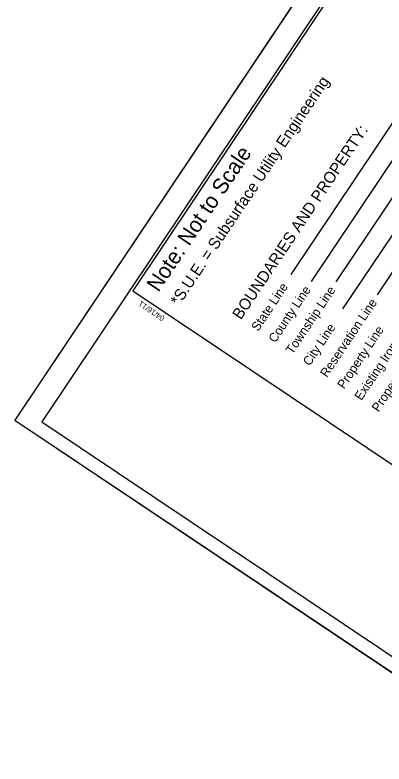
# Model space of a CAD drawing. Extents: x 1715610 to 1720914, y 798298 to 802505.
# Drawn here: x 1717996 to 1718352, y 799237 to 799960 of the extents above; entities that cross this region are included whole.
import ezdxf

# ---------------------------------------------------------------- set-up
doc = ezdxf.new("R2010")
doc.units = 0
for name, color, linetype in [('Sheet Cutting Line CELL', 7, 'Continuous'), ('Sheet Plot Border Inside CELL', 7, 'Continuous'), ('Sheet Plot Border Outside CELL', 7, 'Continuous'), ('Sheet Summary Guardrail CELL', 7, 'Continuous'), ('Sheet Symbology CELL', 7, 'Continuous')]:
    doc.layers.add(name, color=color, linetype=linetype)

msp = doc.modelspace()

# ---------------------------------------------------------------- linework, layer by layer
at = {"layer": 'Sheet Cutting Line CELL'}
for p, q in [((1718932.4, 800968.75), (1717995.72, 799569.29)), ((1717995.72, 799569.29), (1718909.86, 798957.44))]:
    msp.add_line(p, q, dxfattribs=at)
at = {"layer": 'Sheet Plot Border Inside CELL'}
msp.add_lwpolyline([(1718898.43, 798980.73), (1719825.37, 800365.65), (1718948.55, 800952.52), (1718021.61, 799567.6)], close=True, dxfattribs=at)
at = {"layer": 'Sheet Plot Border Outside CELL'}
msp.add_lwpolyline([(1718909.86, 798957.44), (1719846.53, 800356.9), (1718932.4, 800968.75), (1717995.72, 799569.29)], close=True, dxfattribs=at)
at = {"layer": 'Sheet Symbology CELL'}
for p, q in [((1718367.94, 799867.8), (1718262.26, 799709.92)), ((1718384.56, 799856.68), (1718281.66, 799702.94)), ((1718401.18, 799845.55), (1718305.68, 799702.86)), ((1718417.8, 799834.43), (1718312.13, 799676.54)), ((1718434.42, 799823.3), (1718345.38, 799690.28))]:
    msp.add_line(p, q, dxfattribs=at)
msp.add_lwpolyline([(1718943.72, 800940.72), (1718109.38, 799694.16), (1718981.12, 799110.7), (1719815.46, 800357.25)], close=True, dxfattribs=at)

# ---------------------------------------------------------------- texts
at = {"layer": 'Sheet Summary Guardrail CELL'}
msp.add_text('04/16/11', height=5.25, rotation=146.20506, dxfattribs=at).set_placement((1718140.75, 799668.79))
at = {"layer": 'Sheet Symbology CELL'}
for s, height, p in [('*S.U.E. = Subsurface Utility Engineering', 11, (1718154.1, 799678.75)), ('BOUNDARIES AND PROPERTY:', 11, (1718213.88, 799665.41)), ('Note: Not to Scale', 15, (1718134.31, 799691.98)), ('State Line', 8.75, (1718230.5, 799654.3)), ('County Line', 8.75, (1718247.12, 799643.17)), ('Township Line', 8.75, (1718263.74, 799632.05)), ('Reservation Line', 8.75, (1718296.98, 799609.8)), ('City Line', 8.75, (1718280.36, 799620.93)), ('Property Line', 8.75, (1718313.6, 799598.68)), ('Existing Iron Pin', 8.75, (1718330.22, 799587.55)), ('Property Corner', 8.75, (1718346.84, 799576.43))]:
    msp.add_text(s, height=height, rotation=56.20506, dxfattribs=at).set_placement(p)

doc.saveas('drawing.dxf')
